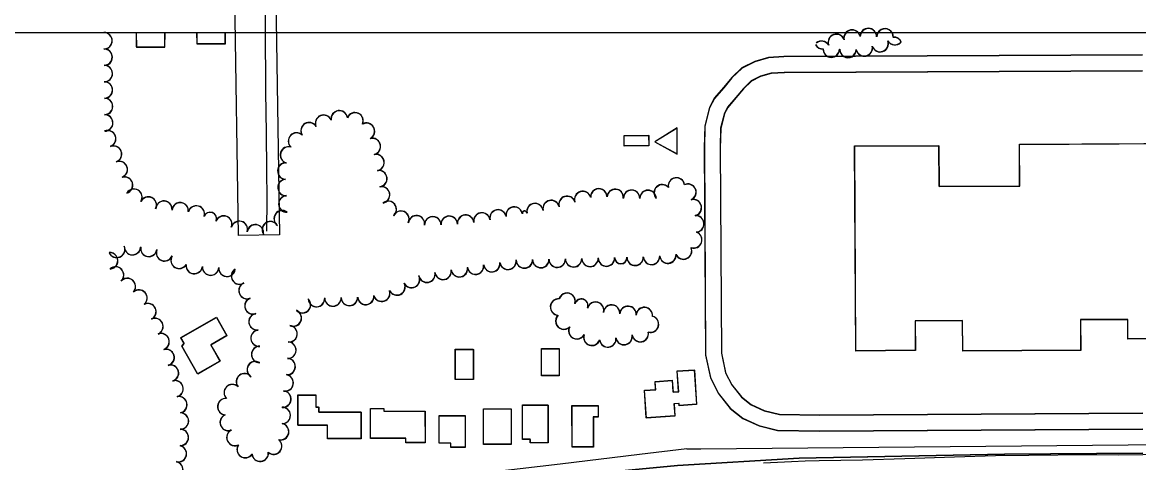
# Model space of a CAD drawing. Extents: x -25029 to 2274964, y -81170 to 687028.
# Drawn here: x 389 to 1748, y -65272 to -64736 of the extents above; entities that cross this region are included whole.
import ezdxf

# ---------------------------------------------------------------- set-up
doc = ezdxf.new("R2010")
doc.units = 0
for name, color, linetype in [('60', 7, 'Continuous'), ('81911BEA - RW_X_Fee_RW', 7, 'Continuous'), ('BLDG', 7, 'Continuous'), ('GE_X_CL_2000', 7, 'Continuous'), ('ROAD', 7, 'Continuous'), ('TRANSPWRLN', 7, 'Continuous'), ('TREES', 7, 'Continuous')]:
    doc.layers.add(name, color=color, linetype=linetype)

msp = doc.modelspace()

# ---------------------------------------------------------------- linework, layer by layer
at = {"layer": '60'}
msp.add_lwpolyline([(251.6, -64748.4), (5251.6, -64748.4), (5251.6, -68748.4), (251.6, -68748.4)], close=True, dxfattribs=at)
at = {"layer": '81911BEA - RW_X_Fee_RW'}
for p, q in [((652.2, -64995.1), (643.4, -64431.6)), ((702.2, -64994.6), (652.2, -64995.1)), ((1197.9, -65254.9), (1205.1, -65254.8)), ((1205.1, -65254.8), (1215.1, -65254.8)), ((1215.1, -65254.8), (2070.5, -65246.7))]:
    msp.add_line(p, q, dxfattribs=at)
for points in [[(687, -64014.8), (687, -64015.9), (687.6, -64055.9), (702.2, -64994.6)], [(1197.9, -65254.9), (1140.5, -65261.8), (1043.7, -65273.4), (995.3, -65279.2), (945.7, -65285.1), (885.7, -65292.3), (835.4, -65298.3)]]:
    msp.add_lwpolyline(points, dxfattribs=at)
at = {"layer": 'BLDG'}
for points in [[(527.4, -64748.1), (527.7, -64765.7), (562.4, -64765.7), (562.5, -64748.1)], [(527.6, -64748.4), (527.9, -64766), (562.6, -64766), (562.7, -64748.4)], [(601.1, -64748.1), (601.3, -64761.6), (636.1, -64761.6), (636.1, -64748.1)], [(601.3, -64748.4), (601.5, -64761.9), (636.3, -64761.9), (636.3, -64748.4)], [(1760.9, -65120.7), (1735.1, -65120.9), (1734.9, -65097.3), (1677.3, -65097.6), (1677.5, -65134.8), (1534, -65135.7), (1533.7, -65098.8), (1476, -65099.2), (1476.2, -65135), (1403.7, -65135.5), (1402.2, -64886.2), (1504.6, -64885.6), (1505, -64935.3), (1603.3, -64934.7), (1603, -64884.2), (1905.9, -64882.3)], [(1761.1, -65121.2), (1735.2, -65121.3), (1735.1, -65097.7), (1677.5, -65098), (1677.7, -65135.2), (1534.1, -65136.1), (1533.9, -65099.2), (1476.1, -65099.6), (1476.3, -65135.4), (1403.9, -65135.9), (1402.4, -64886.6), (1504.8, -64886), (1505.1, -64935.7), (1603.5, -64935.1), (1603.2, -64884.6), (1906.1, -64882.7)]]:
    msp.add_lwpolyline(points, dxfattribs=at)
for points in [[(1151.6, -64885.9), (1121.7, -64886.1), (1121.7, -64873.5), (1151.5, -64873.3)], [(1151.7, -64886.3), (1121.9, -64886.4), (1121.8, -64873.9), (1151.7, -64873.7)], [(638, -65117), (618.3, -65128.3), (629.6, -65148.1), (602.4, -65163.6), (583.2, -65129.9), (585.8, -65126.4), (581.9, -65119.5), (625.3, -65094.8)], [(638.1, -65117.3), (618.4, -65128.6), (629.7, -65148.4), (602.5, -65163.9), (583.4, -65130.2), (586, -65126.7), (582.1, -65119.8), (625.5, -65095.1)], [(916, -65170.4), (916, -65133.7), (938, -65133.7), (938, -65170.4)], [(916.2, -65170.7), (916.2, -65134), (938.1, -65134), (938.1, -65170.7)], [(1020.9, -65165.8), (1020.9, -65132.7), (1042.5, -65132.7), (1042.5, -65165.8)], [(1021, -65166.1), (1021, -65133), (1042.6, -65133), (1042.6, -65166.1)], [(1188.6, -65202.2), (1188.5, -65199.6), (1182.4, -65200), (1183.4, -65214.8), (1148.7, -65217.2), (1146.4, -65183.6), (1160, -65182.7), (1159.3, -65172.9), (1180.1, -65171.5), (1181, -65185.7), (1188, -65185.2), (1186.3, -65160.1), (1207, -65158.7), (1209.9, -65200.7)], [(1188.8, -65202.5), (1188.6, -65199.9), (1182.5, -65200.3), (1183.5, -65215.2), (1148.8, -65217.5), (1146.5, -65183.9), (1160.1, -65183), (1159.5, -65173.3), (1180.2, -65171.9), (1181.2, -65186.1), (1188.1, -65185.6), (1186.4, -65160.5), (1207.2, -65159.1), (1210, -65201.1)], [(801.2, -65242.5), (760.3, -65242.5), (760.3, -65226.1), (724.5, -65226.1), (724.5, -65189.3), (746.1, -65189.3), (746.1, -65203.8), (749.7, -65203.8), (749.7, -65210), (801.2, -65210)], [(801.4, -65242.9), (760.5, -65242.9), (760.5, -65226.4), (724.6, -65226.4), (724.6, -65189.6), (746.3, -65189.6), (746.3, -65204.2), (749.8, -65204.2), (749.8, -65210.3), (801.4, -65210.3)], [(1007.3, -65247.4), (1007.3, -65243.1), (997.8, -65243.1), (997.8, -65201.3), (1028.9, -65201.3), (1028.9, -65247.4)], [(1007.5, -65247.7), (1007.5, -65243.4), (997.9, -65243.4), (997.9, -65201.7), (1029, -65201.7), (1029, -65247.7)], [(1090, -65202.3), (1090, -65216), (1084.1, -65216), (1084.1, -65252.5), (1058.3, -65252.5), (1058.2, -65202.3)], [(1090.2, -65202.7), (1090.2, -65216.4), (1084.2, -65216.4), (1084.2, -65252.9), (1058.4, -65252.9), (1058.4, -65202.7)], [(879.3, -65247.2), (855.7, -65247.2), (855.7, -65242), (812.8, -65242), (812.8, -65205.7), (829.1, -65205.7), (829.1, -65208.9), (879.2, -65208.9)], [(879.4, -65247.5), (855.9, -65247.5), (855.9, -65242.3), (812.9, -65242.3), (812.9, -65206), (829.2, -65206), (829.2, -65209.2), (879.4, -65209.2)], [(928, -65252.8), (910.6, -65252.8), (910.6, -65247.8), (896.4, -65247.8), (896.3, -65214.4), (928, -65214.4)], [(928.1, -65253.1), (910.7, -65253.1), (910.7, -65248.1), (896.5, -65248.1), (896.5, -65214.7), (928.1, -65214.7)], [(984.1, -65206.1), (984.1, -65249.3), (950.5, -65249.3), (950.5, -65206.1)], [(984.2, -65206.4), (984.2, -65249.6), (950.6, -65249.6), (950.6, -65206.4)]]:
    msp.add_lwpolyline(points, close=True, dxfattribs=at)
at = {"layer": 'GE_X_CL_2000'}
for points in [[(684, -64699.5), (684.7, -64742.4), (684.9, -64820), (685.8, -64870.9), (686.1, -64915.9), (686.6, -64950.6), (686.4, -64990)], [(1291.3, -65272), (1308.3, -65271), (1325.3, -65270.2), (1342.3, -65269.6), (1359.3, -65269.2), (1411.8, -65268.2), (1463.5, -65266.6), (1524.1, -65264.5), (1573.8, -65263.2), (1614.6, -65262.7), (1685.4, -65261.8), (1724, -65262.2), (1782.4, -65261.4)]]:
    msp.add_lwpolyline(points, dxfattribs=at)
at = {"layer": 'ROAD'}
for points in [[(1752.7, -64775.4), (1316, -64777.6), (1297.4, -64778.7), (1280.7, -64783.4), (1265.1, -64791.2), (1252.8, -64803.1), (1242.7, -64815), (1231.5, -64828.3), (1225.7, -64839.6), (1219.9, -64861.9), (1219.2, -64888.4), (1220.8, -65140.4), (1226.8, -65168.2), (1236.1, -65187), (1250.7, -65205.4), (1266.1, -65217.6), (1285.9, -65226.6), (1308.4, -65232), (1359.7, -65233.1), (1752.9, -65230.5)], [(1752.9, -64775.9), (1316.2, -64777.9), (1297.6, -64779.1), (1280.9, -64783.8), (1265.3, -64791.5), (1253, -64803.4), (1242.9, -64815.4), (1231.7, -64828.7), (1225.8, -64839.9), (1220.1, -64862.3), (1219.4, -64888.8), (1220.9, -65140.8), (1226.9, -65168.6), (1236.3, -65187.3), (1250.9, -65205.8), (1266.2, -65218), (1286, -65227), (1308.5, -65232.4), (1359.8, -65233.5), (1753.1, -65230.9)], [(1752.7, -64794.8), (1316.6, -64796.9), (1300.7, -64797.9), (1287.7, -64801.5), (1276.4, -64807.1), (1267, -64816.3), (1257.5, -64827.5), (1247.7, -64839.1), (1243.8, -64846.5), (1239.2, -64864.6), (1238.5, -64888.6), (1240.1, -65138.3), (1245.1, -65161.8), (1252.5, -65176.5), (1264.5, -65191.6), (1276.3, -65201), (1292.2, -65208.2), (1310.9, -65212.7), (1359.8, -65213.7), (1752.9, -65211.1)], [(1752.9, -64795.2), (1316.8, -64797.3), (1300.9, -64798.2), (1287.9, -64801.9), (1276.6, -64807.5), (1267.2, -64816.6), (1257.7, -64827.8), (1247.9, -64839.5), (1244, -64846.9), (1239.4, -64865), (1238.7, -64889), (1240.2, -65138.6), (1245.3, -65162.2), (1252.7, -65176.9), (1264.7, -65192), (1276.4, -65201.4), (1292.3, -65208.6), (1311, -65213.1), (1359.9, -65214.1), (1753.1, -65211.6)], [(1753, -65260), (1585, -65261.4), (1334.9, -65266.3), (1186.5, -65275.2), (1080.2, -65285.3), (975.9, -65295.6), (858.6, -65295.3), (741.5, -65294.7)], [(1753.1, -65260.4), (1585.1, -65261.8), (1335, -65266.6), (1186.6, -65275.6), (1080.4, -65285.6), (976, -65296), (858.8, -65295.7), (741.6, -65295.1)]]:
    msp.add_lwpolyline(points, dxfattribs=at)
at = {"layer": 'TRANSPWRLN'}
for points in [[(1158.9, -64881.1), (1186.2, -64896), (1186.2, -64864.1)], [(1159.1, -64881.4), (1186.4, -64896.4), (1186.4, -64864.5)]]:
    msp.add_lwpolyline(points, close=True, dxfattribs=at)
at = {"layer": 'TREES'}
for centre, radius, start, end in [((1419, -64753.1), 10, 358.8417, 178.8417), ((1419.2, -64753.5), 10, 358.8347, 178.8347), ((488.2, -64758.1), 10, 270.4727, 90.4727), ((488.4, -64758.4), 10, 270.4657, 90.4657), ((1380, -64760.1), 10, 18.9264, 198.9264), ((1380.2, -64760.5), 10, 18.9194, 198.9194), ((1399.2, -64754.9), 10, 11.5675, 191.5675), ((1399.4, -64755.3), 10, 11.5605, 191.5605), ((1429.2, -64753.3), 0.146, 358.6518, 178.6517), ((1429.4, -64753.7), 0.146, 358.6448, 178.6447), ((1439.3, -64753.5), 10, 358.6518, 178.6518), ((1439.5, -64753.9), 10, 358.6448, 178.6448), ((1449.9, -64763.7), 10, 22.4476, 93.0381), ((1450, -64764.1), 10, 22.4406, 93.0311), ((488.4, -64778.1), 10, 270.4727, 90.4727), ((488.6, -64778.4), 10, 270.4657, 90.4657), ((1363.4, -64758), 10, 207.8559, 273.0381), ((1363.6, -64758.4), 10, 207.8489, 273.0311), ((1362, -64768.6), 10, 31.2233, 129.4823), ((1362.2, -64768.9), 10, 31.2163, 129.4753), ((1373.9, -64768.2), 10, 178.6518, 358.6518), ((1374.1, -64768.6), 10, 178.6448, 358.6448), ((1384.1, -64768.4), 0.146, 178.6518, 358.6517), ((1384.3, -64768.8), 0.146, 178.6448, 358.6447), ((1394.2, -64768.6), 10, 178.8417, 358.8417), ((1394.4, -64769), 10, 178.8347, 358.8347), ((1414, -64766.8), 10, 191.5675, 11.5675), ((1414.2, -64767.2), 10, 191.5605, 11.5605), ((1433.3, -64761.6), 10, 198.9264, 18.9264), ((1433.5, -64762), 10, 198.9194, 18.9194), ((1451.3, -64753.2), 10, 211.2233, 315.7106), ((1451.5, -64753.5), 10, 211.2163, 315.7036), ((488.6, -64798.1), 10, 270.4727, 90.4727), ((488.7, -64798.4), 10, 270.4657, 90.4657), ((488.7, -64818.1), 10, 270.4727, 90.4727), ((488.9, -64818.4), 10, 270.4657, 90.4657), ((488.9, -64838.1), 10, 270.4727, 90.4727), ((489.1, -64838.4), 10, 270.4657, 90.4657), ((489.1, -64858.1), 10, 270.6191, 90.6191), ((489.3, -64858.4), 10, 270.6121, 90.6121), ((755.7, -64858.5), 10, 22.7801, 202.7801), ((755.9, -64858.9), 10, 22.7731, 202.7731), ((774.8, -64853.2), 10, 8.6788, 188.6788), ((775, -64853.5), 10, 8.6718, 188.6718), ((793.9, -64855.6), 10, 336.8402, 156.8402), ((794.1, -64855.9), 10, 336.8332, 156.8332), ((738, -64867.6), 10, 31.5685, 211.5685), ((738.2, -64868), 10, 31.5615, 211.5615), ((807.9, -64868.3), 10, 298.4056, 118.4056), ((808.1, -64868.6), 10, 298.3986, 118.3986), ((492.7, -64877.4), 10, 290.7142, 110.7142), ((492.9, -64877.7), 10, 290.7072, 110.7072), ((722.7, -64880.2), 10, 47.3591, 227.3591), ((722.9, -64880.5), 10, 47.3521, 227.3521), ((815, -64886.8), 10, 283.7743, 103.7743), ((815.2, -64887.1), 10, 283.7673, 103.7673), ((499.8, -64896.1), 10, 290.7142, 110.7142), ((500, -64896.4), 10, 290.7072, 110.7072), ((713, -64897.2), 10, 72.9121, 252.9121), ((713.2, -64897.5), 10, 72.9051, 252.9051), ((506.9, -64914.8), 10, 290.7311, 110.7311), ((507, -64915.1), 10, 290.7241, 110.7241), ((819.4, -64906.3), 10, 281.8238, 101.8238), ((819.6, -64906.6), 10, 281.8168, 101.8168), ((709.7, -64916.7), 10, 87.9774, 267.9774), ((709.9, -64917), 10, 87.9704, 267.9704), ((822.9, -64926), 10, 278.0698, 98.0698), ((823.1, -64926.3), 10, 278.0628, 98.0628), ((513.3, -64933.8), 10, 286.6654, 106.6654), ((513.4, -64934.1), 10, 286.6584, 106.6584), ((710, -64936.7), 10, 93.5277, 273.5277), ((710.1, -64937), 10, 93.5207, 273.5207), ((1168, -64943.2), 10, 42.7422, 222.7422), ((1168.2, -64943.6), 10, 42.7352, 222.7352), ((1185.3, -64934.9), 10, 8.7771, 188.7771), ((1185.4, -64935.2), 10, 8.7701, 188.7701), ((1199.3, -64942.4), 10, 294.7584, 114.7584), ((1199.5, -64942.8), 10, 294.7514, 114.7514), ((524.7, -64948.6), 10, 328.7198, 148.7198), ((524.9, -64948.8), 10, 328.7128, 148.7128), ((710.9, -64956.7), 10, 91.8293, 271.8293), ((711.1, -64957), 10, 91.8223, 271.8223), ((826.2, -64945.7), 10, 280.935, 100.935), ((826.4, -64946), 10, 280.928, 100.928), ((1052.1, -64957.2), 10, 16.9632, 196.9632), ((1071.2, -64951.4), 10, 16.9632, 196.9632), ((1071.4, -64951.7), 10, 16.9562, 196.9562), ((1090.8, -64948.1), 10, 1.9362, 181.9362), ((1091, -64948.5), 10, 1.9292, 181.9292), ((1110.7, -64948.7), 10, 354.6009, 174.6009), ((1110.9, -64949.1), 10, 354.5939, 174.5939), ((1130.7, -64949.9), 10, 358.9186, 178.9186), ((1130.9, -64950.2), 10, 358.9116, 178.9116), ((1150.7, -64950), 10, 0.2376, 180.2376), ((1150.9, -64950.4), 10, 0.2306, 180.2306), ((542.2, -64958.1), 10, 334.2179, 154.2179), ((542.4, -64958.4), 10, 334.2109, 154.2109), ((561.2, -64963.2), 10, 355.6661, 175.6661), ((561.4, -64963.5), 10, 355.6591, 175.6591), ((581.1, -64965.1), 10, 353.4598, 173.4598), ((581.3, -64965.4), 10, 353.4528, 173.4528), ((600.7, -64969), 10, 343.8212, 163.8212), ((600.8, -64969.3), 10, 343.8142, 163.8142), ((834.4, -64963.3), 10, 309.3437, 129.3437), ((834.6, -64963.6), 10, 309.3367, 129.3367), ((987.7, -64970.3), 10, 9.5663, 189.5663), ((987.9, -64970.6), 10, 9.5593, 189.5593), ((1013.1, -64966.1), 10, 9.2488, 189.2488), ((1013.3, -64966.4), 10, 9.2418, 189.2418), ((1032.8, -64962.3), 10, 12.5353, 192.5353), ((1032.9, -64962.7), 10, 12.5283, 192.5283), ((1052.3, -64957.6), 10, 16.9562, 196.9562), ((1205.8, -64961.2), 10, 283.3215, 103.3215), ((1206, -64961.6), 10, 283.3145, 103.3145), ((617.6, -64974.7), 7.85, 338.3776, 158.3776), ((617.7, -64975), 7.85, 338.3706, 158.3706), ((634.1, -64981.3), 10, 338.3776, 158.3776), ((634.3, -64981.6), 10, 338.3706, 158.3706), ((705.3, -64974.7), 10, 53.762, 233.762), ((705.5, -64975), 10, 53.755, 233.755), ((849.8, -64975.3), 10, 334.7572, 154.7572), ((850, -64975.6), 10, 334.7502, 154.7502), ((868.8, -64980.9), 10, 352.0089, 172.0089), ((868.9, -64981.3), 10, 352.0019, 172.0019), ((888.7, -64982.2), 10, 0.9652, 180.9652), ((888.8, -64982.5), 10, 0.9582, 180.9582), ((908.7, -64981.5), 10, 2.5837, 182.5837), ((908.8, -64981.9), 10, 2.5767, 182.5767), ((928.6, -64980.2), 10, 5.2015, 185.2015), ((928.8, -64980.5), 10, 5.1945, 185.1945), ((948.4, -64977.5), 10, 10.2858, 190.2858), ((948.6, -64977.8), 10, 10.2788, 190.2788), ((968.1, -64973.8), 10, 10.8015, 190.8015), ((968.2, -64974.2), 10, 10.7945, 190.7945), ((1000.4, -64968.2), 2.87, 9.2488, 189.2488), ((1000.6, -64968.5), 2.87, 9.2418, 189.2418), ((1208.9, -64981), 10, 274.3029, 94.3029), ((1209, -64981.3), 10, 274.2959, 94.2959), ((653.1, -64987.7), 10, 344.1162, 164.1162), ((653.2, -64988), 10, 344.1092, 164.1092), ((672.6, -64991.9), 10, 351.3969, 171.3969), ((672.7, -64992.2), 10, 351.3899, 171.3899), ((690.9, -64988.1), 10, 32.1462, 212.1462), ((691.1, -64988.4), 10, 32.1392, 212.1392), ((1206.4, -65000.4), 10, 250.9915, 70.9915), ((1206.5, -65000.7), 10, 250.9845, 70.9845), ((503.8, -65012), 10, 202.5747, 22.5747), ((503.9, -65012.3), 10, 202.5677, 22.5677), ((523, -65008.7), 10, 176.7158, 356.7158), ((523.1, -65009), 10, 176.7088, 356.7088), ((542.8, -65010.8), 10, 171.0754, 351.0754), ((543, -65011.1), 10, 171.0684, 351.0684), ((562, -65016.2), 10, 157.505, 337.505), ((562.1, -65016.5), 10, 157.498, 337.498), ((1194, -65013.9), 10, 204.0672, 24.0672), ((1194.1, -65014.3), 10, 204.0602, 24.0602), ((495.1, -65025.8), 10, 273.4867, 93.4867), ((495.3, -65026.1), 10, 273.4797, 93.4797), ((579.7, -65025.3), 10, 148.4756, 328.4756), ((579.9, -65025.6), 10, 148.4686, 328.4686), ((960.4, -65029.4), 10, 188.325, 8.325), ((960.6, -65029.7), 10, 188.318, 8.318), ((980.2, -65026.5), 10, 188.3248, 8.3248), ((980.4, -65026.8), 10, 188.3178, 8.3178), ((1000.1, -65024.8), 10, 181.3512, 1.3512), ((1000.3, -65025.1), 10, 181.3442, 1.3442), ((1020.1, -65024.3), 10, 181.3512, 1.3512), ((1020.3, -65024.7), 10, 181.3442, 1.3442), ((1040.1, -65023.9), 10, 181.3512, 1.3512), ((1040.3, -65024.2), 10, 181.3442, 1.3442), ((1060.1, -65023.4), 10, 181.3512, 1.3512), ((1060.2, -65023.7), 10, 181.3442, 1.3442), ((1080.1, -65022.9), 10, 181.3512, 1.3512), ((1080.2, -65023.3), 10, 181.3442, 1.3442), ((1100.1, -65022.4), 10, 181.3512, 1.3512), ((1100.2, -65022.8), 10, 181.3442, 1.3442), ((1117.5, -65022), 7.46, 181.3512, 1.3512), ((1117.7, -65022.4), 7.46, 181.3442, 1.3442), ((1135, -65021.5), 10, 181.8999, 1.8999), ((1135.2, -65021.9), 10, 181.8929, 1.8929), ((1155, -65020.5), 10, 183.8778, 3.8778), ((1155.1, -65020.9), 10, 183.8708, 3.8708), ((1174.9, -65018.9), 10, 185.3258, 5.3258), ((1175.1, -65019.3), 10, 185.3188, 5.3188), ((502.4, -65043.2), 10, 312.0955, 132.0955), ((502.6, -65043.5), 10, 312.0885, 132.0885), ((598.2, -65031.7), 10, 173.1641, 353.1641), ((598.3, -65032), 10, 173.1571, 353.1571), ((618.1, -65033.5), 10, 176.4092, 356.4092), ((618.2, -65033.8), 10, 176.4022, 356.4022), ((638, -65035.1), 10, 174.4469, 354.4469), ((638.2, -65035.4), 10, 174.4399, 354.4399), ((653.3, -65044.5), 10, 122.3907, 302.3907), ((653.5, -65044.8), 10, 122.3837, 302.3837), ((881.5, -65042.2), 10, 191.1373, 11.1373), ((881.6, -65042.6), 10, 191.1303, 11.1303), ((901.2, -65038.7), 10, 189.0777, 9.0777), ((901.3, -65039.1), 10, 189.0707, 9.0707), ((920.9, -65035.6), 10, 189.0777, 9.0777), ((921.1, -65035.9), 10, 189.0707, 9.0707), ((940.7, -65032.4), 10, 189.0777, 9.0777), ((940.8, -65032.7), 10, 189.0707, 9.0707), ((516.7, -65057.2), 10, 318.9396, 138.9396), ((516.8, -65057.5), 10, 318.9326, 138.9326), ((662.5, -65062.2), 10, 112.259, 292.259), ((662.6, -65062.5), 10, 112.252, 292.252), ((844.9, -65057.7), 10, 206.9026, 26.9026), ((845.1, -65058.1), 10, 206.8956, 26.8956), ((862.7, -65048.7), 10, 206.9046, 26.9046), ((862.9, -65049), 10, 206.8976, 26.8976), ((530.8, -65071.3), 10, 310.9182, 130.9182), ((530.9, -65071.6), 10, 310.9112, 130.9112), ((807, -65069.3), 10, 185.142, 5.142), ((807.2, -65069.6), 10, 185.135, 5.135), ((826.5, -65065.3), 10, 197.9481, 17.9481), ((826.6, -65065.7), 10, 197.9411, 17.9411), ((1052.1, -65075), 10, 343.3721, 163.3721), ((1052.3, -65075.4), 10, 343.3651, 163.3651), ((541.7, -65087.9), 10, 296.001, 116.001), ((541.9, -65088.1), 10, 295.994, 115.994), ((669.7, -65080.8), 10, 110.194, 290.194), ((669.9, -65081.1), 10, 110.187, 290.187), ((729.9, -65079.4), 10, 223.9553, 43.9553), ((730, -65079.7), 10, 223.9483, 43.9483), ((747.1, -65071.9), 10, 183.3351, 3.3351), ((747.2, -65072.2), 10, 183.3281, 3.3281), ((767.1, -65071.1), 10, 181.4607, 1.4607), ((767.2, -65071.4), 10, 181.4537, 1.4537), ((787, -65070.5), 10, 181.7256, 1.7256), ((787.2, -65070.8), 10, 181.7186, 1.7186), ((1041.8, -65082.1), 10, 86.0843, 266.0843), ((1042, -65082.5), 10, 86.0773, 266.0773), ((1069.4, -65080.5), 8.19, 340.8989, 160.8989), ((1069.6, -65080.9), 8.19, 340.8919, 160.8919), ((1086.8, -65086), 10, 343.8734, 163.8734), ((1086.9, -65086.4), 10, 343.8664, 163.8664), ((1106.3, -65089.6), 10, 355.5553, 175.5554), ((1106.5, -65089.9), 10, 355.5484, 175.5483), ((1126.3, -65091.1), 10, 355.6213, 175.6213), ((1126.4, -65091.5), 10, 355.6143, 175.6143), ((1146.2, -65092.6), 10, 355.6213, 175.6213), ((1146.4, -65093), 10, 355.6143, 175.6143), ((550.3, -65105.9), 10, 294.6078, 114.6078), ((550.4, -65106.2), 10, 294.6008, 114.6008), ((674.6, -65100.1), 10, 98.4413, 278.4413), ((674.8, -65100.4), 10, 98.4343, 278.4343), ((718.7, -65095.5), 10, 246.5533, 66.5533), ((718.9, -65095.9), 10, 246.5463, 66.5463), ((1048.2, -65099.2), 10, 134.8679, 314.8679), ((1048.4, -65099.5), 10, 134.8609, 314.8609), ((1153.6, -65103), 10, 255.1248, 75.1248), ((1153.8, -65103.4), 10, 255.1178, 75.1178), ((677.1, -65120), 10, 95.5005, 275.5005), ((677.2, -65120.3), 10, 95.4935, 275.4935), ((713.7, -65114.7), 10, 264.0209, 84.0209), ((713.8, -65115), 10, 264.0139, 84.0139), ((1064.1, -65111), 10, 151.6936, 331.6936), ((1064.2, -65111.4), 10, 151.6866, 331.6866), ((557.8, -65124.4), 10, 289.7606, 109.7606), ((557.9, -65124.7), 10, 289.7536, 109.7536), ((1082.3, -65118.9), 10, 161.4083, 341.4083), ((1082.5, -65119.3), 10, 161.4013, 341.4013), ((1101.8, -65121), 10, 186.7403, 6.7403), ((1101.9, -65121.3), 10, 186.7333, 6.7333), ((1121.5, -65118), 10, 190.199, 10.199), ((1121.7, -65118.4), 10, 190.192, 10.192), ((1141.2, -65114.5), 10, 190.1617, 10.1617), ((1141.4, -65114.8), 10, 190.1547, 10.1547), ((563.9, -65143.5), 10, 285.8802, 105.8802), ((564.1, -65143.8), 10, 285.8732, 105.8732), ((677.9, -65139.9), 10, 89.3957, 269.3957), ((678.1, -65140.2), 10, 89.3887, 269.3887), ((712.2, -65134.6), 10, 267.3287, 87.3287), ((712.3, -65134.9), 10, 267.3217, 87.3217), ((672.5, -65158.4), 10, 58.1605, 238.1605), ((672.7, -65158.7), 10, 58.1535, 238.1535), ((711.2, -65154.6), 10, 267.2404, 87.2404), ((711.4, -65154.9), 10, 267.2334, 87.2334), ((569.3, -65162.6), 9.85, 285.8802, 105.8802), ((569.5, -65162.9), 9.85, 285.8732, 105.8732), ((659.4, -65173.1), 10, 38.3389, 218.3389), ((659.5, -65173.4), 10, 38.3319, 218.3319), ((708.9, -65174.4), 10, 259.167, 79.167), ((574.8, -65181.7), 10, 285.8802, 105.8802), ((574.9, -65181.9), 10, 285.8732, 105.8732), ((644.5, -65186.4), 10, 45.0068, 225.0068), ((644.6, -65186.7), 10, 44.9998, 224.9998), ((709, -65174.7), 10, 259.16, 79.16), ((579.4, -65201.1), 10, 281.0499, 101.0499), ((579.6, -65201.4), 10, 281.0429, 101.0429), ((706, -65194.2), 10, 264.5158, 84.5158), ((706.2, -65194.5), 10, 264.5088, 84.5088), ((636.6, -65203.4), 10, 85.3829, 265.3829), ((636.8, -65203.7), 10, 85.3759, 265.3759), ((705.3, -65214.1), 10, 271.0041, 91.0041), ((705.4, -65214.4), 10, 270.9971, 90.9971), ((581.3, -65220.9), 10, 269.8626, 89.8626), ((581.5, -65221.2), 10, 269.8556, 89.8556), ((639.6, -65222.6), 10, 112.3075, 292.3075), ((639.7, -65222.9), 10, 112.3005, 292.3005), ((581.1, -65240.9), 10, 269.0614, 89.0614), ((581.3, -65241.2), 10, 269.0544, 89.0544), ((647.7, -65240.9), 10, 115.4709, 295.4709), ((647.8, -65241.2), 10, 115.4639, 295.4639), ((703.3, -65233.9), 10, 257.7941, 77.7941), ((703.5, -65234.2), 10, 257.7871, 77.7871), ((694.8, -65251.4), 10, 230.4008, 50.4008), ((695, -65251.7), 10, 230.3938, 50.3938), ((578.8, -65260.7), 10, 257.4839, 77.4839), ((578.9, -65261), 10, 257.4769, 77.4768), ((660.3, -65255.6), 10, 145.9249, 325.9249), ((660.4, -65255.9), 10, 145.9179, 325.9179), ((678.5, -65260.1), 10, 185.9748, 5.9748), ((678.6, -65260.4), 10, 185.9678, 5.9678), ((574.5, -65280.2), 10, 257.4838, 77.4838), ((574.6, -65280.5), 10, 257.4768, 77.4768)]:
    msp.add_arc(centre, radius, start, end, dxfattribs=at)

doc.saveas('drawing.dxf')
